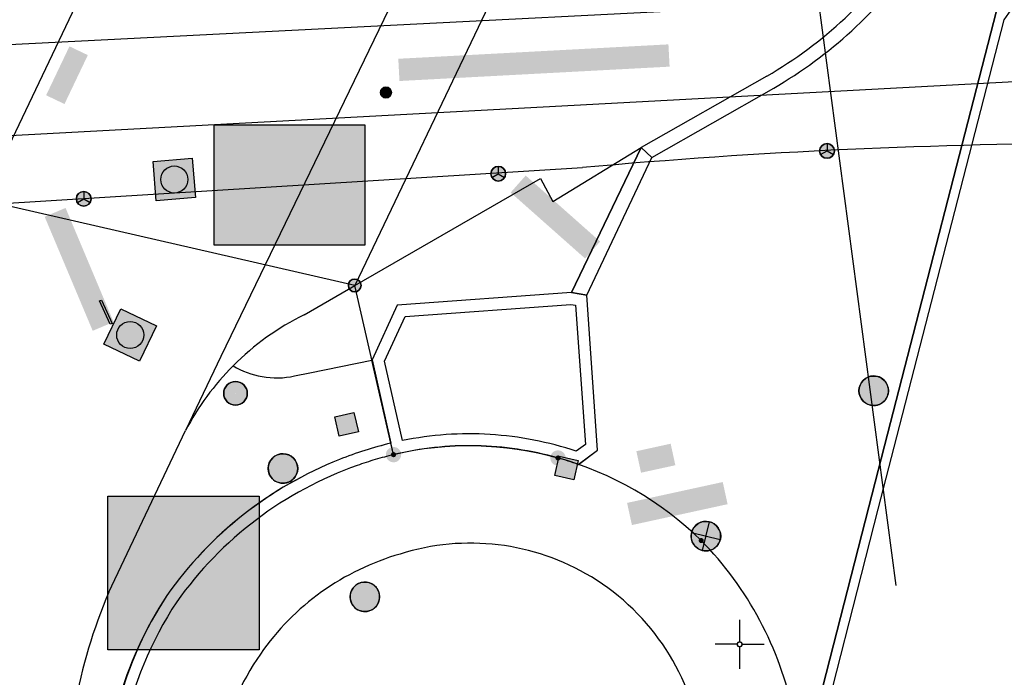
# Model space of a CAD drawing. Header units: metres. Extents: x 2695560 to 2696939, y 1260491 to 1262050.
# Tile 995 of 1005: x 2696683 to 2696708, y 1261699 to 1261716. Entities that reach past the tile are written whole.
import ezdxf

# ---------------------------------------------------------------- set-up
doc = ezdxf.new("R2010")
doc.units = ezdxf.units.M
doc.linetypes.add('AUSGEZOGEN', pattern=[0])
for name, color, linetype in [('XR$1$AV_Flächen (EO)', 7, 'AUSGEZOGEN'), ('XR$1$AV_Grenzpunkte', 7, 'AUSGEZOGEN'), ('XR$1$AV_Koordinatennetzpunkte', 7, 'AUSGEZOGEN'), ('XR$1$AV_Linien (BB)', 7, 'AUSGEZOGEN'), ('XR$1$AV_Linien (EO)', 7, 'AUSGEZOGEN'), ('XR$1$AW_LK_Einlaufschacht alt', 24, 'AUSGEZOGEN'), ('XR$1$AW_LK_Schachtdeckel', 24, 'AUSGEZOGEN'), ('XR$1$AW_LK_Vorflutereinlauf', 24, 'AUSGEZOGEN'), ('XR$1$EW_LK_Bauwerk_FL_Linie_Punkt', 1, 'AUSGEZOGEN'), ('XR$1$EW_LK_Knoten', 1, 'AUSGEZOGEN'), ('XR$1$Liegenschaftsgrenzen', 7, 'AUSGEZOGEN'), ('XR$1$PFAV', 255, 'AUSGEZOGEN'), ('XR$1$PFAW', 255, 'AUSGEZOGEN'), ('XR$1$PFEW', 255, 'AUSGEZOGEN'), ('XR$1$RAEW', 8, 'AUSGEZOGEN'), ('XR$1$RP_Abstandslinie', 7, 'AUSGEZOGEN'), ('XR$1$WA_LK_Rohrleitungsteil', 171, 'AUSGEZOGEN')]:
    doc.layers.add(name, color=color, linetype=linetype)

# ---------------------------------------------------------------- blocks, each defined once
blk = doc.blocks.new('COMPLEXOBJECT_458')
at = {"layer": 'XR$1$AV_Linien (BB)', "color": 7, "linetype": 'AUSGEZOGEN', "transparency": 33554687}
for points in [[(6706.404, 11722.357), (6706.44, 11722.321), (6707.751, 11728.278), (6709.958, 11738.004), (6710.164, 11738.829)], [(6697.495, 11712.62), (6697.764, 11712.37), (6700.865, 11714.132)]]:
    blk.add_lwpolyline(points, dxfattribs=at)
for centre, radius, start, end in [((6695.18, 11723.94), 11.335, 325.0434, 351.9745), ((6695.159, 11723.959), 11.364, 300.1426, 325.0235)]:
    blk.add_arc(centre, radius, start, end, dxfattribs=at)
blk = doc.blocks.new('COMPLEXOBJECT_463')
at = {"layer": 'XR$1$AV_Linien (BB)', "color": 7, "linetype": 'AUSGEZOGEN', "transparency": 33554687}
for p, q in [((6699.036, 11697.388), (6698.736, 11697.39)), ((6691.595, 11693.831), (6691.86, 11693.689))]:
    blk.add_line(p, q, dxfattribs=at)
for centre, radius, start, end in [((6693.16, 11696.646), 5.924, 58.7754, 107.5614), ((6693.165, 11696.03), 6.515, 105.969, 145.1643), ((6693.16, 11696.647), 5.923, 7.1907, 58.7648), ((6693.172, 11696.021), 6.525, 145.1387, 190.8218), ((6698.432, 11697.394), 0.304, 270.3553, 359.264), ((6697.228, 11690.814), 6.39, 79.126, 151.8326), ((6695.294, 11696.362), 8.674, 190.4031, 211.6565), ((6696.779, 11691.143), 5.539, 152.6322, 174.4561), ((6695.254, 11696.336), 8.625, 211.648, 220.9998), ((6697.084, 11691.116), 5.845, 174.4786, 177.8489)]:
    blk.add_arc(centre, radius, start, end, dxfattribs=at)
blk = doc.blocks.new('COMPLEXOBJECT_474')
at = {"layer": 'XR$1$AV_Linien (BB)', "color": 7, "linetype": 'AUSGEZOGEN', "transparency": 33554687}
blk.add_lwpolyline([(6688.685, 11706.818), (6689.072, 11706.898), (6690.651, 11707.224)], dxfattribs=at)
for centre, radius, start, end in [((6688.22, 11708.86), 2.09, 238.4958, 260.1011), ((6688.23, 11708.885), 2.116, 259.9526, 282.4112)]:
    blk.add_arc(centre, radius, start, end, dxfattribs=at)
blk = doc.blocks.new('COMPLEXOBJECT_476')
at = {"layer": 'XR$1$AV_Linien (BB)', "color": 7, "linetype": 'AUSGEZOGEN', "transparency": 33554687}
blk.add_line((6691.203, 11704.819), (6691.136, 11705.111), dxfattribs=at)
for centre, radius, start, end in [((6693.127, 11696.619), 8.422, 74.464, 103.2061), ((6693.306, 11697.213), 7.802, 70.5664, 74.5622)]:
    blk.add_arc(centre, radius, start, end, dxfattribs=at)
blk = doc.blocks.new('COMPLEXOBJECT_477')
at = {"layer": 'XR$1$AV_Linien (BB)', "color": 7, "linetype": 'AUSGEZOGEN', "transparency": 33554687}
for centre, radius, start, end in [((6693.43, 11695.624), 9.76, 103.5954, 111.6651), ((6693.442, 11695.59), 9.797, 111.6535, 144.7555), ((6693.721, 11695.86), 9.876, 146.9708, 217.0324)]:
    blk.add_arc(centre, radius, start, end, dxfattribs=at)
blk = doc.blocks.new('COMPLEXOBJECT_480')
at = {"layer": 'XR$1$AV_Linien (BB)', "color": 7, "linetype": 'AUSGEZOGEN', "transparency": 33554687}
blk.add_lwpolyline([(6688.935, 11708.375), (6690.217, 11709.118), (6694.937, 11711.833), (6695.25, 11711.254), (6697.495, 11712.62)], dxfattribs=at)
blk.add_arc((6691.936, 11702.286), 6.788, 116.2403, 135.0986, dxfattribs=at)
blk = doc.blocks.new('COMPLEXOBJECT_481')
at = {"layer": 'XR$1$AV_Linien (BB)', "color": 7, "linetype": 'AUSGEZOGEN', "transparency": 33554687}
blk.add_line((6683.966, 11701.322), (6685.916, 11705.431), dxfattribs=at)
blk.add_lwpolyline([(6683.005, 11694.141), (6683.412, 11694.196), (6683.335, 11694.87), (6682.89, 11695.416)], dxfattribs=at)
for centre, radius, start, end in [((6696.437, 11695.999), 13.56, 156.8856, 182.4637), ((6696.412, 11695.988), 13.534, 187.8439, 203.1054), ((6695.102, 11695.906), 12.304, 205.1502, 210.9732)]:
    blk.add_arc(centre, radius, start, end, dxfattribs=at)
blk = doc.blocks.new('COMPLEXOBJECT_837')
at = {"layer": 'XR$1$AV_Flächen (EO)', "color": 7, "linetype": 'AUSGEZOGEN', "transparency": 33554687}
blk.add_line((6678.774, 11712.782), (6709.411, 11714.435), dxfattribs=at)
blk = doc.blocks.new('COMPLEXOBJECT_838')
at = {"layer": 'XR$1$AV_Flächen (EO)', "color": 7, "linetype": 'AUSGEZOGEN', "transparency": 33554687}
blk.add_lwpolyline([(6709.509, 11716.664), (6680.754, 11715.201), (6679.912, 11715.142)], dxfattribs=at)
blk = doc.blocks.new('COMPLEXOBJECT_876')
at = {"layer": 'XR$1$AV_Flächen (EO)', "color": 7, "linetype": 'AUSGEZOGEN', "transparency": 33554687}
blk.add_line((6706.404, 11722.357), (6706.057, 11722.406), dxfattribs=at)
for points in [[(6700.689, 11714.435), (6697.495, 11712.62), (6695.726, 11708.937)], [(6695.726, 11708.937), (6696.113, 11708.868), (6697.764, 11712.37), (6700.865, 11714.132)]]:
    blk.add_lwpolyline(points, dxfattribs=at)
for centre, radius, start, end in [((6695.186, 11723.935), 10.979, 326.0361, 351.9923), ((6695.18, 11723.94), 11.335, 325.0434, 351.9745), ((6695.17, 11723.95), 11, 300.1175, 326.0199), ((6695.159, 11723.959), 11.364, 300.1426, 325.0235)]:
    blk.add_arc(centre, radius, start, end, dxfattribs=at)
blk = doc.blocks.new('COMPLEXOBJECT_911')
at = {"layer": 'XR$1$AV_Flächen (EO)', "color": 7, "linetype": 'AUSGEZOGEN', "transparency": 33554687}
blk.add_line((6685.837, 11689.912), (6686.144, 11689.993), dxfattribs=at)
blk.add_lwpolyline([(6695.899, 11704.569), (6696.391, 11704.929), (6696.113, 11708.868), (6695.726, 11708.937), (6691.297, 11708.615), (6690.658, 11707.225), (6691.132, 11705.11)], dxfattribs=at)
for centre, radius, start, end in [((6693.639, 11695.038), 10.382, 107.7522, 111.5443), ((6693.401, 11695.729), 9.652, 103.5945, 107.6512), ((6693.13, 11696.781), 8.266, 88.8343, 103.4797), ((6693.128, 11696.762), 8.285, 74.2072, 88.8253), ((6693.435, 11695.601), 9.783, 111.6423, 128.2154), ((6694.057, 11693.686), 11.497, 106.7819, 109.187), ((6693.378, 11695.851), 9.228, 103.6315, 106.6289), ((6693.856, 11699.078), 5.859, 72.2322, 74.8937), ((6693.095, 11696.856), 8.207, 70.0189, 71.9022), ((6693.433, 11695.608), 9.476, 109.4448, 127.1033), ((6693.428, 11695.603), 9.778, 128.1885, 144.7712), ((6693.457, 11695.576), 9.516, 127.1032, 144.6802), ((6693.491, 11695.924), 9.648, 146.5438, 182.4286), ((6693.53, 11695.916), 9.385, 146.6339, 168.5148), ((6693.534, 11695.924), 9.387, 168.5642, 190.4385), ((6693.47, 11695.918), 9.627, 182.4007, 210.5976), ((6693.594, 11695.945), 9.45, 190.5007, 200.4275), ((6693.57, 11695.95), 9.43, 200.5073, 210.4616), ((6695.575, 11696.411), 11.408, 207.3495, 210.7922), ((6695.444, 11696.347), 11.562, 207.4444, 210.6302), ((6694.433, 11695.695), 10.36, 210.3795, 213.9338), ((6695.12, 11696.13), 10.873, 210.7475, 214.3615)]:
    blk.add_arc(centre, radius, start, end, dxfattribs=at)
blk = doc.blocks.new('COMPLEXOBJECT_912')
at = {"layer": 'XR$1$AV_Flächen (EO)', "color": 7, "linetype": 'AUSGEZOGEN', "transparency": 33554687}
blk.add_line((6691.43, 11705.176), (6690.973, 11707.192), dxfattribs=at)
blk.add_lwpolyline([(6690.973, 11707.192), (6691.495, 11708.329), (6695.71, 11708.635), (6695.83, 11708.614), (6696.08, 11705.073), (6695.849, 11704.904)], dxfattribs=at)
for centre, radius, start, end in [((6693.128, 11696.859), 8.489, 86.4256, 101.5371), ((6693.124, 11696.755), 8.593, 71.5104, 86.4433)]:
    blk.add_arc(centre, radius, start, end, dxfattribs=at)
blk = doc.blocks.new('COMPLEXOBJECT_943')
at = {"layer": 'XR$1$AV_Flächen (EO)', "color": 7, "linetype": 'AUSGEZOGEN', "transparency": 33554687}
for points in [[(6706.528, 11716.1), (6703.754, 11705.336), (6703.282, 11703.493), (6701.575, 11696.812)], [(6701.836, 11696.825), (6703.524, 11703.431), (6703.996, 11705.274), (6706.727, 11715.871)]]:
    blk.add_lwpolyline(points, dxfattribs=at)
blk.add_arc((6695.073, 11724.074), 14.252, 324.8606, 350.3345, dxfattribs=at)
blk = doc.blocks.new('COMPLEXOBJECT_1075')
at = {"layer": 'XR$1$AV_Linien (EO)', "color": 7, "linetype": 'AUSGEZOGEN', "transparency": 33554687}
blk.add_line((6677.898, 11710.993), (6696.002, 11712.112), dxfattribs=at)
blk.add_arc((6709.544, 11563.324), 149.403, 84.84194, 95.20054, dxfattribs=at)
blk = doc.blocks.new('COMPLEXOBJECT_1100')
at = {"layer": 'XR$1$AV_Linien (EO)', "color": 7, "linetype": 'AUSGEZOGEN', "transparency": 33554687}
blk.add_arc((5808.875, 12106.09), 1001.138, 333.637277, 336.597328, dxfattribs=at)
blk = doc.blocks.new('COMPLEXOBJECT_1141')
at = {"layer": 'XR$1$AV_Linien (EO)', "color": 7, "linetype": 'AUSGEZOGEN', "transparency": 33554687}
blk.add_arc((6528.476, 11743.626), 184.911, 340.57753, 346.92088, dxfattribs=at)
blk = doc.blocks.new('COMPLEXOBJECT_1362')
at = {"layer": 'XR$1$Liegenschaftsgrenzen', "color": 7, "linetype": 'AUSGEZOGEN', "transparency": 33554687}
blk.add_line((6691.203, 11704.819), (6690.217, 11709.118), dxfattribs=at)
for centre, radius, start, end in [((6693.127, 11696.619), 8.422, 74.464, 103.2061), ((6693.118, 11696.595), 8.449, 45.6485, 74.4491), ((6692.749, 11696.474), 8.795, 11.6045, 44.4809)]:
    blk.add_arc(centre, radius, start, end, dxfattribs=at)
blk = doc.blocks.new('BWAV20')
at = {"true_color": 0x000000, "transparency": 33554687}
blk.add_hatch(color=18, dxfattribs=at).paths.add_polyline_path([(0.167, 0), (0.163, 0.034), (0.153, 0.066), (0.137, 0.095), (0.115, 0.121), (0.088, 0.141), (0.058, 0.156), (0.025, 0.165), (-0.008, 0.166), (-0.042, 0.161), (-0.073, 0.15), (-0.102, 0.132), (-0.126, 0.109), (-0.146, 0.081), (-0.159, 0.05), (-0.166, 0.017), (-0.166, -0.017), (-0.159, -0.05), (-0.146, -0.081), (-0.126, -0.109), (-0.102, -0.132), (-0.073, -0.15), (-0.042, -0.161), (-0.008, -0.166), (0.025, -0.165), (0.058, -0.156), (0.088, -0.141), (0.115, -0.121), (0.137, -0.095), (0.153, -0.066), (0.163, -0.034)])
at = {"layer": 'XR$1$PFAV', "transparency": 33554687}
blk.add_hatch(color=7, dxfattribs=at).paths.add_polyline_path([(0.5, 0), (0.49, 0.101), (0.459, 0.197), (0.41, 0.286), (0.344, 0.362), (0.264, 0.424), (0.174, 0.469), (0.076, 0.494), (-0.025, 0.499), (-0.125, 0.484), (-0.22, 0.449), (-0.306, 0.395), (-0.379, 0.326), (-0.437, 0.243), (-0.477, 0.15), (-0.497, 0.051), (-0.497, -0.051), (-0.477, -0.15), (-0.437, -0.243), (-0.379, -0.326), (-0.306, -0.395), (-0.22, -0.449), (-0.125, -0.484), (-0.025, -0.499), (0.076, -0.494), (0.174, -0.469), (0.264, -0.424), (0.344, -0.362), (0.41, -0.286), (0.459, -0.197), (0.49, -0.101)])
blk = doc.blocks.new('BAV15')
at = {"layer": 'XR$1$PFAV', "transparency": 33554687}
blk.add_hatch(color=7, dxfattribs=at).paths.add_polyline_path([(0.5, 0), (0.49, 0.101), (0.459, 0.197), (0.41, 0.286), (0.344, 0.362), (0.264, 0.424), (0.174, 0.469), (0.076, 0.494), (-0.025, 0.499), (-0.125, 0.484), (-0.22, 0.449), (-0.306, 0.395), (-0.379, 0.326), (-0.437, 0.243), (-0.477, 0.15), (-0.497, 0.051), (-0.497, -0.051), (-0.477, -0.15), (-0.437, -0.243), (-0.379, -0.326), (-0.306, -0.395), (-0.22, -0.449), (-0.125, -0.484), (-0.025, -0.499), (0.076, -0.494), (0.174, -0.469), (0.264, -0.424), (0.344, -0.362), (0.41, -0.286), (0.459, -0.197), (0.49, -0.101)])
at = {"color": 7, "transparency": 33554687}
for start, end in [(90, 270), (270, 90)]:
    blk.add_arc((0, 0), 0.5, start, end, dxfattribs=at)
at = {"layer": 'XR$1$PFAV', "transparency": 33554687}
blk.add_circle((0, 0), 0.5, dxfattribs=at)
blk = doc.blocks.new('BAV2041')
at = {"color": 7, "transparency": 33554687}
for p, q in [((0, 0.5), (0, 0.05)), ((-0.05, 0), (-0.5, 0)), ((0.05, 0), (0.5, 0)), ((0, -0.05), (0, -0.5))]:
    blk.add_line(p, q, dxfattribs=at)
blk.add_circle((0, 0), 0.05, dxfattribs=at)
for start, end in [(90, 270), (270, 90)]:
    blk.add_arc((0, 0), 0.05, start, end, dxfattribs=at)
blk = doc.blocks.new('BAW2089')
at = {"layer": 'XR$1$PFAW', "transparency": 33554687}
blk.add_hatch(color=7, dxfattribs=at).paths.add_polyline_path([(-0.5, 0.5), (-0.5, -0.5), (0.5, -0.5), (0.5, 0.5)])
at = {"transparency": 33554687}
blk.add_lwpolyline([(-0.5, 0.5), (0.5, 0.5), (0.5, -0.5), (-0.5, -0.5), (-0.5, 0.5)], close=True, dxfattribs=at)
at = {"layer": 'XR$1$PFAW', "transparency": 33554687}
blk.add_lwpolyline([(-0.5, 0.5), (0.5, 0.5), (0.5, -0.5), (-0.5, -0.5), (-0.5, 0.5)], close=True, dxfattribs=at)
blk = doc.blocks.new('BAW2081')
at = {"layer": 'XR$1$PFAW', "transparency": 33554687}
blk.add_hatch(color=7, dxfattribs=at).paths.add_polyline_path([(0.5, 0), (0.49, 0.101), (0.459, 0.197), (0.41, 0.286), (0.344, 0.362), (0.264, 0.424), (0.174, 0.469), (0.076, 0.494), (-0.025, 0.499), (-0.125, 0.484), (-0.22, 0.449), (-0.306, 0.395), (-0.379, 0.326), (-0.437, 0.243), (-0.477, 0.15), (-0.497, 0.051), (-0.497, -0.051), (-0.477, -0.15), (-0.437, -0.243), (-0.379, -0.326), (-0.306, -0.395), (-0.22, -0.449), (-0.125, -0.484), (-0.025, -0.499), (0.076, -0.494), (0.174, -0.469), (0.264, -0.424), (0.344, -0.362), (0.41, -0.286), (0.459, -0.197), (0.49, -0.101)])
at = {"transparency": 33554687}
blk.add_line((-0.433, -0.25), (0, 0), dxfattribs=at)
blk.add_lwpolyline([(0, 0.5), (0, 0), (0.433, -0.25)], dxfattribs=at)
for start, end in [(90, 180), (180, 270), (0, 90), (270, 0)]:
    blk.add_arc((0, 0), 0.5, start, end, dxfattribs=at)
at = {"layer": 'XR$1$PFAW', "transparency": 33554687}
blk.add_circle((0, 0), 0.5, dxfattribs=at)
blk = doc.blocks.new('BAW2082')
at = {"layer": 'XR$1$PFAW', "transparency": 33554687}
blk.add_hatch(color=7, dxfattribs=at).paths.add_polyline_path([(0.509, -0.003), (0.499, 0.098), (0.469, 0.194), (0.42, 0.283), (0.354, 0.359), (0.274, 0.421), (0.183, 0.466), (0.085, 0.491), (-0.016, 0.496), (-0.116, 0.481), (-0.211, 0.446), (-0.297, 0.392), (-0.37, 0.323), (-0.428, 0.24), (-0.468, 0.147), (-0.488, 0.047), (-0.488, -0.054), (-0.468, -0.153), (-0.428, -0.246), (-0.37, -0.329), (-0.297, -0.398), (-0.211, -0.452), (-0.116, -0.487), (-0.016, -0.502), (0.085, -0.497), (0.183, -0.472), (0.274, -0.427), (0.354, -0.366), (0.42, -0.289), (0.469, -0.2), (0.499, -0.104)])
at = {"transparency": 33554687}
for start, end in [(91.1948, 268.8052), (268.8052, 91.1948)]:
    blk.add_arc((0.01, 0), 0.5, start, end, dxfattribs=at)
at = {"layer": 'XR$1$PFAW', "transparency": 33554687}
blk.add_circle((0.009, -0.003), 0.5, dxfattribs=at)
blk = doc.blocks.new('BAW2087')
at = {"lineweight": 25, "true_color": 0x000000, "transparency": 33554687}
h = blk.add_hatch(color=18, dxfattribs=at)
h.paths.add_polyline_path([(-0.5, 0.5), (-0.5, -0.5), (0.5, -0.5), (0.5, 0.5)])
h.paths.add_polyline_path([(0.337, -0.069), (0.316, -0.136), (0.282, -0.196), (0.237, -0.249), (0.182, -0.292), (0.119, -0.322), (0.052, -0.34), (-0.017, -0.343), (-0.086, -0.333), (-0.151, -0.309), (-0.21, -0.272), (-0.261, -0.224), (-0.301, -0.167), (-0.328, -0.103), (-0.342, -0.035), (-0.342, 0.035), (-0.328, 0.103), (-0.301, 0.167), (-0.261, 0.224), (-0.21, 0.272), (-0.151, 0.309), (-0.086, 0.333), (-0.017, 0.343), (0.052, 0.34), (0.119, 0.322), (0.182, 0.292), (0.237, 0.249), (0.282, 0.196), (0.316, 0.136), (0.337, 0.069), (0.344, 0)], flags=16)
at = {"layer": 'XR$1$PFAW', "lineweight": 25, "transparency": 33554687}
blk.add_hatch(color=7, dxfattribs=at).paths.add_polyline_path([(0.344, 0), (0.337, 0.069), (0.316, 0.136), (0.282, 0.196), (0.237, 0.249), (0.182, 0.292), (0.119, 0.322), (0.052, 0.34), (-0.017, 0.343), (-0.086, 0.333), (-0.151, 0.309), (-0.21, 0.272), (-0.261, 0.224), (-0.301, 0.167), (-0.328, 0.103), (-0.342, 0.035), (-0.342, -0.035), (-0.328, -0.103), (-0.301, -0.167), (-0.261, -0.224), (-0.21, -0.272), (-0.151, -0.309), (-0.086, -0.333), (-0.017, -0.343), (0.052, -0.34), (0.119, -0.322), (0.182, -0.292), (0.237, -0.249), (0.282, -0.196), (0.316, -0.136), (0.337, -0.069)])
at = {"lineweight": 25, "transparency": 33554687}
for p, q in [((-0.5, 0.5, 0.993), (0.5, 0.5, 0.993)), ((-0.5, -0.5, 0.993), (-0.5, 0.5, 0.993)), ((0.5, 0.5, 0.993), (0.5, -0.5, 0.993)), ((0.5, -0.5, 0.993), (-0.5, -0.5, 0.993))]:
    blk.add_line(p, q, dxfattribs=at)
blk.add_circle((0, 0), 0.344, dxfattribs=at)
at = {"layer": 'XR$1$PFAW', "lineweight": 25, "transparency": 33554687}
blk.add_line((-0.5, 0.5), (0.5, 0.5), dxfattribs=at)
at = {"layer": 'XR$1$PFAW', "color": 31, "lineweight": 25, "transparency": 33554687}
for p, q in [((-0.5, -0.5), (-0.5, 0.5)), ((0.5, 0.5), (0.5, -0.5)), ((0.5, -0.5), (-0.5, -0.5))]:
    blk.add_line(p, q, dxfattribs=at)
at = {"layer": 'XR$1$PFAW', "lineweight": 25, "transparency": 33554687}
blk.add_circle((0, 0), 0.344, dxfattribs=at)
blk = doc.blocks.new('BWA2013')
at = {"true_color": 0x000000, "transparency": 33554687}
blk.add_hatch(color=18, dxfattribs=at).paths.add_polyline_path([(-0.291, -0.409), (0.352, 0.357), (0.291, 0.409), (-0.352, -0.357)])
at = {"transparency": 33554687}
blk.add_lwpolyline([(-0.291, -0.409), (-0.352, -0.357), (0.291, 0.409), (0.352, 0.357), (-0.291, -0.409)], close=True, dxfattribs=at)
blk = doc.blocks.new('BEW15')
at = {"layer": 'XR$1$PFEW', "transparency": 33554687}
h = blk.add_hatch(color=7, dxfattribs=at)
h.paths.add_polyline_path([(-0.5, 0), (-0.497, -0.05), (-0.489, -0.1), (-0.477, -0.15), (-0.459, -0.197), (-0.437, -0.242), (-0.41, -0.285), (-0.379, -0.326), (-0.344, -0.362), (-0.306, -0.395), (-0.264, -0.424), (-0.22, -0.449), (-0.173, -0.469), (-0.125, -0.484), (-0.075, -0.494), (-0.025, -0.499), (0.026, -0.499), (0.076, -0.494), (0.126, -0.484), (0.174, -0.469), (0.22, -0.449), (0.265, -0.424), (0.306, -0.395), (0.345, -0.362), (0.38, -0.326), (0.411, -0.285), (0.437, -0.242), (0.46, -0.197), (0.477, -0.15), (0.49, -0.1), (0.498, -0.05), (0.5, 0), (0.498, 0.051), (0.49, 0.101), (0.477, 0.15), (0.46, 0.197), (0.437, 0.243), (0.411, 0.286), (0.38, 0.326), (0.345, 0.363), (0.306, 0.396), (0.265, 0.424), (0.22, 0.449), (0.174, 0.469), (0.126, 0.484), (0.076, 0.494), (0.026, 0.5), (-0.025, 0.5), (-0.075, 0.494), (-0.125, 0.484), (-0.173, 0.469), (-0.22, 0.449), (-0.264, 0.424), (-0.306, 0.396), (-0.344, 0.363), (-0.379, 0.326), (-0.41, 0.286), (-0.437, 0.243), (-0.459, 0.197), (-0.477, 0.15), (-0.489, 0.101), (-0.497, 0.051)])
h.paths.add_polyline_path([(0.01, 0.001), (0.01, 0), (0.01, -0.001), (0.01, -0.002), (0.01, -0.003), (0.009, -0.004), (0.009, -0.005), (0.009, -0.006), (0.008, -0.006), (0.007, -0.007), (0.006, -0.008), (0.006, -0.008), (0.005, -0.009), (0.004, -0.009), (0.003, -0.01), (0.002, -0.01), (0.001, -0.01), (0, -0.01), (-0.001, -0.01), (-0.002, -0.01), (-0.003, -0.009), (-0.004, -0.009), (-0.005, -0.008), (-0.006, -0.008), (-0.007, -0.007), (-0.007, -0.006), (-0.008, -0.006), (-0.008, -0.005), (-0.009, -0.004), (-0.009, -0.003), (-0.009, -0.002), (-0.01, -0.001), (-0.01, 0), (-0.01, 0.001), (-0.009, 0.002), (-0.009, 0.003), (-0.009, 0.004), (-0.008, 0.005), (-0.008, 0.006), (-0.007, 0.007), (-0.007, 0.007), (-0.006, 0.008), (-0.005, 0.009), (-0.004, 0.009), (-0.003, 0.01), (-0.002, 0.01), (-0.001, 0.01), (0, 0.01), (0.001, 0.01), (0.002, 0.01), (0.003, 0.01), (0.004, 0.01), (0.005, 0.009), (0.006, 0.009), (0.006, 0.008), (0.007, 0.007), (0.008, 0.007), (0.009, 0.006), (0.009, 0.005), (0.009, 0.004), (0.01, 0.003), (0.01, 0.002)], flags=16)
at = {"color": 1, "transparency": 33554687}
for start, end in [(0, 180), (180, 0)]:
    blk.add_arc((0, 0), 0.5, start, end, dxfattribs=at)
at = {"layer": 'XR$1$PFEW', "transparency": 33554687}
blk.add_circle((0, 0), 0.5, dxfattribs=at)
blk = doc.blocks.new('BEWLP2549_S')
at = {"layer": 'XR$1$PFEW', "transparency": 33554687}
blk.add_hatch(color=7, dxfattribs=at).paths.add_polyline_path([(0.5, 0), (0.49, 0.101), (0.459, 0.197), (0.41, 0.286), (0.344, 0.362), (0.264, 0.424), (0.174, 0.469), (0.076, 0.494), (-0.025, 0.499), (-0.125, 0.484), (-0.22, 0.449), (-0.306, 0.395), (-0.379, 0.326), (-0.437, 0.243), (-0.477, 0.15), (-0.497, 0.051), (-0.497, -0.051), (-0.477, -0.15), (-0.437, -0.243), (-0.379, -0.326), (-0.306, -0.395), (-0.22, -0.449), (-0.125, -0.484), (-0.025, -0.499), (0.076, -0.494), (0.174, -0.469), (0.264, -0.424), (0.344, -0.362), (0.41, -0.286), (0.459, -0.197), (0.49, -0.101)])
at = {"color": 1, "transparency": 33554687}
for p, q in [((0.354, -0.354), (-0.354, 0.354)), ((-0.354, -0.354), (0.354, 0.354))]:
    blk.add_line(p, q, dxfattribs=at)
for start, end in [(91.3809, 268.6191), (268.6191, 91.3809)]:
    blk.add_arc((0, 0), 0.5, start, end, dxfattribs=at)
at = {"layer": 'XR$1$PFEW', "transparency": 33554687}
blk.add_circle((0, 0), 0.5, dxfattribs=at)
blk = doc.blocks.new('BEW957')
at = {"layer": 'XR$1$RAEW', "transparency": 33554687}
blk.add_hatch(color=1, dxfattribs=at).paths.add_polyline_path([(-0.5, 0), (-0.497, -0.051), (-0.49, -0.101), (-0.477, -0.15), (-0.459, -0.197), (-0.437, -0.243), (-0.41, -0.286), (-0.379, -0.326), (-0.344, -0.362), (-0.306, -0.395), (-0.264, -0.424), (-0.22, -0.449), (-0.174, -0.469), (-0.125, -0.484), (-0.076, -0.494), (-0.025, -0.499), (0.025, -0.499), (0.076, -0.494), (0.125, -0.484), (0.174, -0.469), (0.22, -0.449), (0.264, -0.424), (0.306, -0.395), (0.344, -0.362), (0.379, -0.326), (0.41, -0.286), (0.437, -0.243), (0.459, -0.197), (0.477, -0.15), (0.49, -0.101), (0.497, -0.051), (0.5, 0), (0.497, 0.051), (0.49, 0.101), (0.477, 0.15), (0.459, 0.197), (0.437, 0.243), (0.41, 0.286), (0.379, 0.326), (0.344, 0.362), (0.306, 0.395), (0.264, 0.424), (0.22, 0.449), (0.174, 0.469), (0.125, 0.484), (0.076, 0.494), (0.025, 0.499), (-0.025, 0.499), (-0.076, 0.494), (-0.125, 0.484), (-0.174, 0.469), (-0.22, 0.449), (-0.264, 0.424), (-0.306, 0.395), (-0.344, 0.362), (-0.379, 0.326), (-0.41, 0.286), (-0.437, 0.243), (-0.459, 0.197), (-0.477, 0.15), (-0.49, 0.101), (-0.497, 0.051)])
at = {"color": 1, "transparency": 33554687}
for start, end in [(90, 180), (180, 270), (0, 90), (270, 0)]:
    blk.add_arc((0, 0), 0.5, start, end, dxfattribs=at)
at = {"layer": 'XR$1$RAEW', "color": 1, "transparency": 33554687}
blk.add_circle((0, 0), 0.5, dxfattribs=at)

msp = doc.modelspace()

# ---------------------------------------------------------------- hatches: boundary and pattern name
at = {"transparency": 33554687}
for points in [[(2696683.343, 1261713.761), (2696683.81, 1261713.538), (2696684.403, 1261714.781), (2696683.936, 1261715.004)], [(2696692.294, 1261714.688), (2696692.324, 1261714.123), (2696699.19, 1261714.488), (2696699.16, 1261715.054)], [(2696687.613, 1261713.011), (2696687.613, 1261709.956), (2696691.445, 1261709.956), (2696691.445, 1261713.011)], [(2696695.532, 1261711.721), (2696695.15, 1261711.29), (2696697.042, 1261709.613), (2696697.424, 1261710.044)], [(2696683.837, 1261710.898), (2696683.306, 1261710.674), (2696684.527, 1261707.776), (2696685.058, 1261708)], [(2696698.345, 1261704.716), (2696698.464, 1261704.17), (2696699.336, 1261704.36), (2696699.217, 1261704.907)], [(2696698.109, 1261703.403), (2696698.232, 1261702.84), (2696700.664, 1261703.37), (2696700.541, 1261703.933)], [(2696684.912, 1261703.575), (2696684.912, 1261699.673), (2696688.756, 1261699.673), (2696688.756, 1261703.575)]]:
    msp.add_hatch(color=7, dxfattribs=at).paths.add_polyline_path(points)

# ---------------------------------------------------------------- linework, layer by layer
at = {"color": 24, "lineweight": -3, "transparency": 33554687}
for points in [[(2696687.613, 1261713.011), (2696691.445, 1261713.011), (2696691.445, 1261709.956), (2696687.613, 1261709.956), (2696687.613, 1261713.011)], [(2696684.912, 1261703.575), (2696688.756, 1261703.575), (2696688.756, 1261699.673), (2696684.912, 1261699.673), (2696684.912, 1261703.575)]]:
    msp.add_lwpolyline(points, close=True, dxfattribs=at)
at = {"layer": 'XR$1$AV_Linien (BB)', "color": 7, "linetype": 'AUSGEZOGEN', "transparency": 33554687}
msp.add_line((2696692.106, 1261704.921), (2696691.621, 1261707.034), dxfattribs=at)
for points in [[(2696676.12, 1261699.33), (2696678.421, 1261704.141), (2696686.633, 1261721.37)], [(2696693.184, 1261718.286), (2696687.781, 1261707.125), (2696686.886, 1261705.241)], [(2696702.545, 1261696.622), (2696704.252, 1261703.303), (2696704.724, 1261705.146), (2696707.498, 1261715.91)], [(2696696.872, 1261704.381), (2696697.361, 1261704.739), (2696697.083, 1261708.678), (2696696.696, 1261708.747), (2696698.465, 1261712.43)]]:
    msp.add_lwpolyline(points, dxfattribs=at)
msp.add_arc((2696692.935, 1261702.059), 6.835, 135.0483, 152.2542, dxfattribs=at)
at = {"layer": 'XR$1$Liegenschaftsgrenzen', "color": 7, "linetype": 'AUSGEZOGEN', "transparency": 33554687}
for p, q in [((2696718.877, 1261766.876), (2696691.187, 1261708.928)), ((2696691.187, 1261708.928), (2696679.29, 1261711.65))]:
    msp.add_line(p, q, dxfattribs=at)
at = {"layer": 'XR$1$RP_Abstandslinie', "color": 7, "linetype": 'AUSGEZOGEN', "transparency": 33554687}
msp.add_line((2696701.793, 1261725.027), (2696704.942, 1261701.304), dxfattribs=at)

# ---------------------------------------------------------------- block references
at = {"layer": 'XR$1$AV_Flächen (EO)', "color": 7, "linetype": 'AUSGEZOGEN', "lineweight": -3, "transparency": 33554687}
for name in ['COMPLEXOBJECT_943', 'COMPLEXOBJECT_876', 'COMPLEXOBJECT_838', 'COMPLEXOBJECT_837', 'COMPLEXOBJECT_911', 'COMPLEXOBJECT_912']:
    msp.add_blockref(name, (2690000.97, 1249999.81), dxfattribs=at)
at = {"layer": 'XR$1$AV_Grenzpunkte', "color": 7, "linetype": 'AUSGEZOGEN', "lineweight": -3, "transparency": 33554687}
for name, p, xscale, yscale in [('BAV15', (2696691.187, 1261708.928), 0.3249999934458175, 0.3249999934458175), ('BWAV20', (2696692.173, 1261704.629), 0.3899999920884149, 0.3899999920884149), ('BWAV20', (2696696.353, 1261704.544), 0.3899999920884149, 0.3899999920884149), ('BWAV20', (2696699.994, 1261702.446), 0.3899999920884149, 0.3899999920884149)]:
    msp.add_blockref(name, p, dxfattribs=dict(at, xscale=xscale, yscale=yscale))
at = {"layer": 'XR$1$AV_Koordinatennetzpunkte', "color": 7, "linetype": 'AUSGEZOGEN', "lineweight": -3, "transparency": 33554687, "xscale": 1.25, "yscale": 1.25}
msp.add_blockref('BAV2041', (2696700.97, 1261699.81), dxfattribs=at)
at = {"layer": 'XR$1$AV_Linien (BB)', "color": 7, "linetype": 'AUSGEZOGEN', "lineweight": -3, "transparency": 33554687}
for name in ['COMPLEXOBJECT_458', 'COMPLEXOBJECT_480', 'COMPLEXOBJECT_474', 'COMPLEXOBJECT_481', 'COMPLEXOBJECT_477', 'COMPLEXOBJECT_476', 'COMPLEXOBJECT_463']:
    msp.add_blockref(name, (2690000.97, 1249999.81), dxfattribs=at)
at = {"layer": 'XR$1$AV_Linien (EO)', "color": 7, "linetype": 'AUSGEZOGEN', "lineweight": -3, "transparency": 33554687}
for name in ['COMPLEXOBJECT_1141', 'COMPLEXOBJECT_1100', 'COMPLEXOBJECT_1075']:
    msp.add_blockref(name, (2690000.97, 1249999.81), dxfattribs=at)
at = {"layer": 'XR$1$AW_LK_Einlaufschacht alt', "color": 24, "linetype": 'AUSGEZOGEN', "lineweight": -3, "transparency": 33554687, "xscale": 0.5000000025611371}
for p, yscale, rotation in [((2696690.98, 1261705.4), 0.5000000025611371, 282.91577148), ((2696696.57, 1261704.29), 0.5000000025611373, 347.113525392)]:
    msp.add_blockref('BAW2089', p, dxfattribs=dict(at, yscale=yscale, rotation=rotation))
at = {"layer": 'XR$1$AW_LK_Schachtdeckel', "color": 24, "linetype": 'AUSGEZOGEN', "lineweight": -3, "transparency": 33554687}
for p, rotation in [((2696686.6, 1261711.62), 94.75358581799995), ((2696685.48, 1261707.67), 64.37379456)]:
    msp.add_blockref('BAW2087', p, dxfattribs=dict(at, rotation=rotation))
at = {"layer": 'XR$1$AW_LK_Schachtdeckel', "color": 24, "linetype": 'AUSGEZOGEN', "lineweight": -3, "transparency": 33554687, "xscale": 0.7499999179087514, "yscale": 0.7499999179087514}
msp.add_blockref('BAW2082', (2696704.371, 1261706.254), dxfattribs=at)
at = {"layer": 'XR$1$AW_LK_Schachtdeckel', "color": 24, "linetype": 'AUSGEZOGEN', "lineweight": -3, "transparency": 33554687, "xscale": 0.7499999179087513}
for p, yscale, rotation in [((2696689.361, 1261704.284), 0.7499999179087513, 291.421142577), ((2696691.45, 1261701.02), 0.7499999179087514, 218.6907806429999)]:
    msp.add_blockref('BAW2082', p, dxfattribs=dict(at, yscale=yscale, rotation=rotation))
at = {"layer": 'XR$1$AW_LK_Vorflutereinlauf', "color": 24, "linetype": 'AUSGEZOGEN', "lineweight": -3, "transparency": 33554687, "xscale": 0.3749999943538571, "yscale": 0.3749999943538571}
for p in [(2696703.191, 1261712.347), (2696694.834, 1261711.767), (2696684.3, 1261711.13)]:
    msp.add_blockref('BAW2081', p, dxfattribs=at)
at = {"layer": 'XR$1$EW_LK_Bauwerk_FL_Linie_Punkt', "color": 1, "linetype": 'AUSGEZOGEN', "lineweight": -3, "transparency": 33554687, "xscale": 0.5999999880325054, "yscale": 0.5999999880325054}
msp.add_blockref('BEW15', (2696688.156, 1261706.187), dxfattribs=at)
at = {"layer": 'XR$1$EW_LK_Knoten', "color": 1, "linetype": 'AUSGEZOGEN', "lineweight": -3, "transparency": 33554687, "xscale": 0.2749999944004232, "yscale": 0.2749999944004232}
msp.add_blockref('BEW957', (2696691.98, 1261713.831), dxfattribs=at)
at = {"layer": 'XR$1$EW_LK_Knoten', "color": 1, "linetype": 'AUSGEZOGEN', "lineweight": -3, "transparency": 33554687, "xscale": 0.7499999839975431, "yscale": 0.7499999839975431, "rotation": 301.419}
msp.add_blockref('BEWLP2549_S', (2696700.113, 1261702.559), dxfattribs=at)
at = {"layer": 'XR$1$Liegenschaftsgrenzen', "color": 7, "linetype": 'AUSGEZOGEN', "lineweight": -3, "transparency": 33554687}
msp.add_blockref('COMPLEXOBJECT_1362', (2690000.97, 1249999.81), dxfattribs=at)
at = {"layer": 'XR$1$WA_LK_Rohrleitungsteil', "color": 171, "linetype": 'AUSGEZOGEN', "lineweight": -3, "transparency": 33554687, "xscale": 0.649999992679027, "yscale": 0.649999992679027, "rotation": 64.290344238}
msp.add_blockref('BWA2013', (2696684.86, 1261708.25), dxfattribs=at)

doc.saveas('drawing.dxf')
